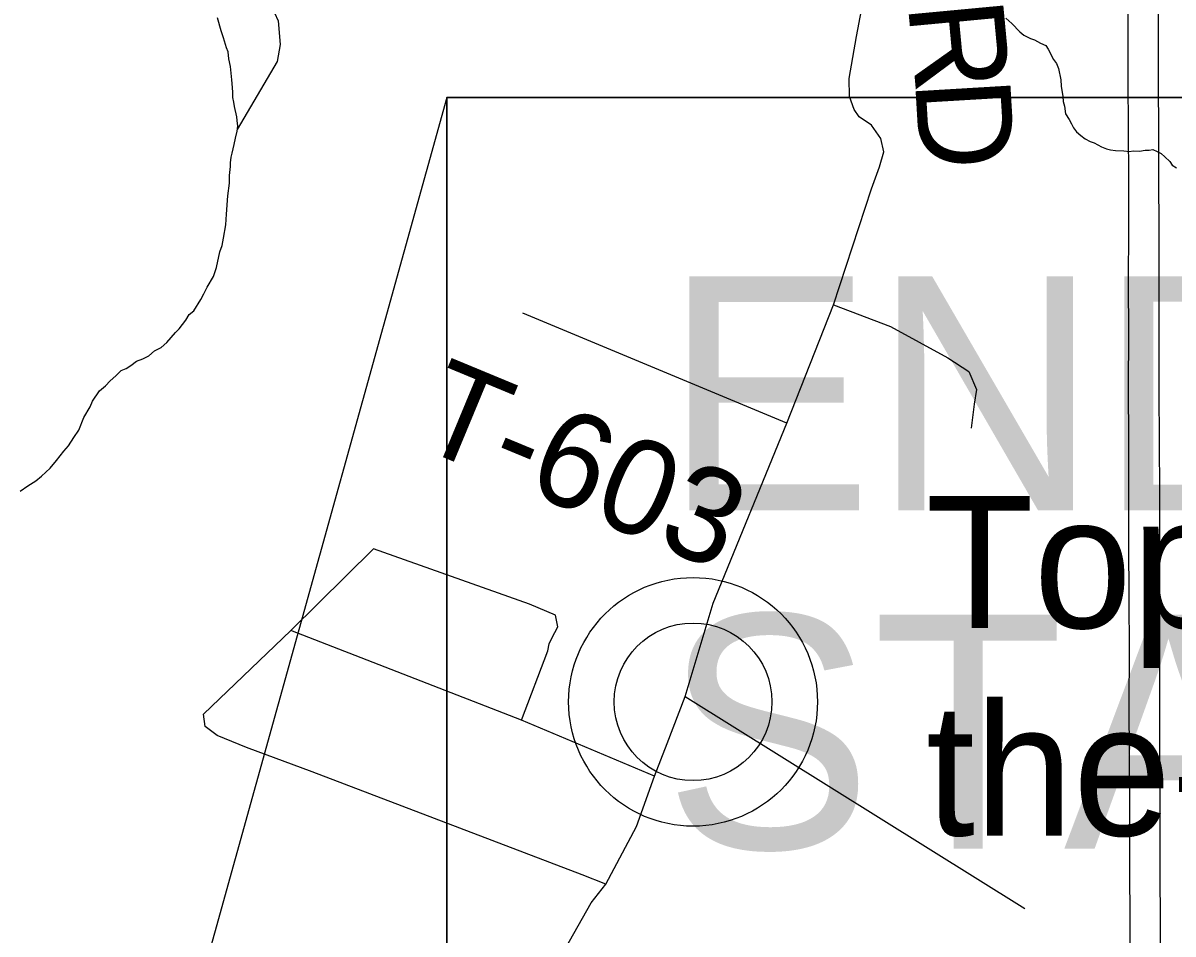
# Model space of a CAD drawing. Extents: x 44.2 to 78.2, y 4.5 to 26.5.
# Drawn here: x 50.361 to 51.048, y 23.234 to 23.779 of the extents above; entities that cross this region are included whole.
import ezdxf

# ---------------------------------------------------------------- set-up
doc = ezdxf.new("R2010")
doc.units = 0
for name, color, linetype in [('GM_X_County_Road', 7, 'Continuous'), ('GM_X_County_Road_Text', 7, 'Continuous'), ('GM_X_Interstate_Route', 7, 'Continuous'), ('GM_X_Minor_Lake', 7, 'Continuous'), ('GM_X_Minor_River', 7, 'Continuous'), ('GM_X_Township_Road', 7, 'Continuous'), ('GM_X_Township_Road_Text', 7, 'Continuous'), ('GM_X_Unincorporated', 7, 'Continuous'), ('GM_X_Unincorporated_Location', 7, 'Continuous'), ('GM_X_Unincorporated_Text', 7, 'Continuous'), ('SH_Data', 7, 'Continuous')]:
    doc.layers.add(name, color=color, linetype=linetype)

msp = doc.modelspace()

# ---------------------------------------------------------------- linework, layer by layer
at = {"layer": 'GM_X_County_Road'}
msp.add_lwpolyline([(50.67528, 23.20811), (50.70031, 23.25252), (50.70921, 23.26368), (50.72749, 23.2982), (50.73832, 23.32832), (50.74576, 23.34795), (50.75659, 23.37604), (50.77337, 23.43186), (50.8174, 23.53966), (50.84536, 23.61043), (50.86798, 23.67979), (50.87273, 23.69294), (50.87551, 23.70196), (50.87354, 23.71004), (50.86808, 23.71791), (50.86065, 23.72293), (50.8576, 23.7273), (50.85497, 23.73517), (50.85476, 23.74587), (50.85912, 23.77099), (50.86196, 23.78672)], dxfattribs=at)
at = {"layer": 'GM_X_Interstate_Route'}
for points in [[(51.02112, 23.80375), (51.02131, 23.77132), (51.02126, 23.74556), (51.02149, 23.71493), (51.02167, 23.68622), (51.02167, 23.6561), (51.02163, 23.62381), (51.02172, 23.59286), (51.02163, 23.56122), (51.02167, 23.5287), (51.02167, 23.49779), (51.02181, 23.46721), (51.02204, 23.43501), (51.02209, 23.40282), (51.02199, 23.37127), (51.02213, 23.34), (51.02236, 23.30721), (51.02241, 23.27373), (51.02245, 23.24126), (51.02259, 23.20888)], [(51.03929, 23.80213), (51.03948, 23.7697), (51.03943, 23.74394), (51.03966, 23.71331), (51.03963, 23.68706), (51.03984, 23.65448), (51.0398, 23.62219), (51.03989, 23.59124), (51.03998, 23.55873), (51.04013, 23.52847), (51.04023, 23.4982), (51.04024, 23.46561), (51.04021, 23.4334), (51.04026, 23.4012), (51.04035, 23.36965), (51.0403, 23.33838), (51.04053, 23.30559), (51.04058, 23.27211), (51.04062, 23.23964), (51.04076, 23.20726)]]:
    msp.add_lwpolyline(points, dxfattribs=at)
at = {"layer": 'GM_X_Minor_Lake'}
for points in [[(50.49721, 23.90558), (50.49704, 23.90228), (50.49868, 23.89008), (50.49847, 23.87982), (50.49711, 23.86882), (50.49683, 23.85553), (50.49735, 23.84373), (50.4979, 23.83346), (50.49917, 23.82127), (50.50161, 23.81095), (50.50518, 23.79948), (50.50878, 23.7899), (50.51314, 23.78032), (50.51437, 23.76623), (50.51264, 23.756), (50.48873, 23.71541)], [(50.48901, 23.71728), (50.48872, 23.7207), (50.48839, 23.72299), (50.48703, 23.72909), (50.48672, 23.73175), (50.48603, 23.73443), (50.4861, 23.73746), (50.4858, 23.7405), (50.48554, 23.74506), (50.4846, 23.75305), (50.48358, 23.75763), (50.4833, 23.76181), (50.48222, 23.76411), (50.48048, 23.77023), (50.47906, 23.77444), (50.47698, 23.78208)]]:
    msp.add_lwpolyline(points, dxfattribs=at)
at = {"layer": 'GM_X_Minor_River'}
for points in [[(50.94832, 23.78186), (50.95204, 23.77873), (50.95685, 23.77368), (50.95908, 23.77172), (50.96321, 23.76972), (50.96546, 23.7689), (50.96921, 23.7669)], [(50.96921, 23.7669), (50.97222, 23.76569), (50.97368, 23.76337), (50.97694, 23.75722), (50.97878, 23.7549), (50.97985, 23.75183), (50.98119, 23.74497), (50.98147, 23.74117), (50.98246, 23.73508), (50.98276, 23.73203), (50.98345, 23.72936), (50.9841, 23.72479), (50.98629, 23.72132), (50.98774, 23.71863), (50.98882, 23.71632), (50.99066, 23.714), (50.99326, 23.71166), (50.99587, 23.70969), (50.99887, 23.7081), (51.00113, 23.70728), (51.00562, 23.70489), (51.00863, 23.70367), (51.0109, 23.70323), (51.01392, 23.70277), (51.01886, 23.70264), (51.02227, 23.70217), (51.02455, 23.70249), (51.02835, 23.70239), (51.03178, 23.70306), (51.03406, 23.703), (51.03635, 23.70332), (51.03898, 23.70211), (51.04122, 23.70092), (51.04345, 23.69896), (51.04642, 23.69623), (51.04788, 23.69392), (51.0505, 23.69233)], [(50.3589, 23.49882), (50.36354, 23.50211), (50.36818, 23.50503), (50.37167, 23.50797), (50.37673, 23.51276), (50.38064, 23.51721), (50.38496, 23.52279), (50.3877, 23.52613), (50.39086, 23.53098), (50.39401, 23.53545), (50.39686, 23.54296), (50.40082, 23.5493), (50.40205, 23.55268), (50.40638, 23.55902), (50.40988, 23.56196), (50.41261, 23.56492), (50.4161, 23.56786), (50.41923, 23.57119), (50.42229, 23.57225), (50.425, 23.57408), (50.42848, 23.57664), (50.43231, 23.57806), (50.43577, 23.57986), (50.43927, 23.58281), (50.44312, 23.58498), (50.44662, 23.58792), (50.4517, 23.59386), (50.45404, 23.59607), (50.45797, 23.60128), (50.45995, 23.60464), (50.46267, 23.60685), (50.46701, 23.61356), (50.46862, 23.61693), (50.47062, 23.62105), (50.47458, 23.62739), (50.47623, 23.63266), (50.47837, 23.64208), (50.47961, 23.64585), (50.48048, 23.65037), (50.48182, 23.6583), (50.48236, 23.66474), (50.48302, 23.67572), (50.48397, 23.68328), (50.48409, 23.68783), (50.4846, 23.69313), (50.48466, 23.6954), (50.48512, 23.6988), (50.48556, 23.70107), (50.48684, 23.70634), (50.48769, 23.71011), (50.48856, 23.71426), (50.48901, 23.71728)]]:
    msp.add_lwpolyline(points, dxfattribs=at)
at = {"layer": 'GM_X_Township_Road'}
for p, q in [((50.8174, 23.53966), (50.6595, 23.6055)), ((50.75659, 23.37604), (50.9598, 23.24919))]:
    msp.add_line(p, q, dxfattribs=at)
for points in [[(50.84536, 23.61043), (50.87944, 23.59754), (50.91374, 23.57875), (50.92619, 23.57046), (50.93077, 23.55975), (50.92946, 23.55102), (50.92772, 23.53659)], [(50.46856, 23.36555), (50.52069, 23.41564), (50.5701, 23.46438)], [(50.65878, 23.36183), (50.67447, 23.40347), (50.67532, 23.40763), (50.6769, 23.41102), (50.68044, 23.41768), (50.67909, 23.42478), (50.66352, 23.43121), (50.5701, 23.46438)], [(50.73832, 23.32832), (50.65878, 23.36183), (50.52069, 23.41564)], [(50.70921, 23.26368), (50.695, 23.26943), (50.53355, 23.33103), (50.49429, 23.34558), (50.47669, 23.35269), (50.46941, 23.35816), (50.46856, 23.36555)]]:
    msp.add_lwpolyline(points, dxfattribs=at)
at = {"layer": 'GM_X_Unincorporated'}
for radius in [0.0744, 0.04716]:
    msp.add_circle((50.76131, 23.37285), radius, dxfattribs=at)
at = {"layer": 'GM_X_Unincorporated_Location'}
msp.add_line((50.76131, 23.37285), (50.76131, 23.37285), dxfattribs=at)
at = {"layer": 'SH_Data'}
for points in [[(50.61408, 23.7345), (50.10755, 21.91224), (50.61408, 23.20201)], [(50.61408, 23.7345), (52.26449, 23.7345), (52.26449, 23.20201), (50.61408, 23.20201)]]:
    msp.add_lwpolyline(points, close=True, dxfattribs=at)
msp.add_lwpolyline([(52.26449, 23.20201), (52.26449, 23.7345), (50.61408, 23.7345), (50.61408, 23.20201)], dxfattribs=at)

# ---------------------------------------------------------------- texts
at = {"layer": 'GM_X_County_Road_Text'}
for s, rotation, p in [('R', 275.36652, (50.88973, 23.7904)), ('D', 273.40797, (50.89405, 23.74445))]:
    msp.add_text(s, height=0.05682, rotation=rotation, dxfattribs=at).set_placement(p)
at = {"layer": 'GM_X_Township_Road_Text'}
msp.add_text('T-603', height=0.056818, rotation=337.46596, dxfattribs=at).set_placement((50.59357, 23.52678))
at = {"layer": 'GM_X_Unincorporated_Text'}
for s, p in [('Top-of-', (50.90054, 23.41699)), ('the-Ridge', (50.90054, 23.29282))]:
    msp.add_text(s, height=0.078977, rotation=0.00001, dxfattribs=at).set_placement(p)
at = {"layer": 'SH_Data'}
for s, p in [('END PROJECT', (50.74379, 23.48752)), ('STA. 33+19.98', (50.74379, 23.28502))]:
    msp.add_text(s, height=0.14, dxfattribs=at).set_placement(p)

doc.saveas('drawing.dxf')
